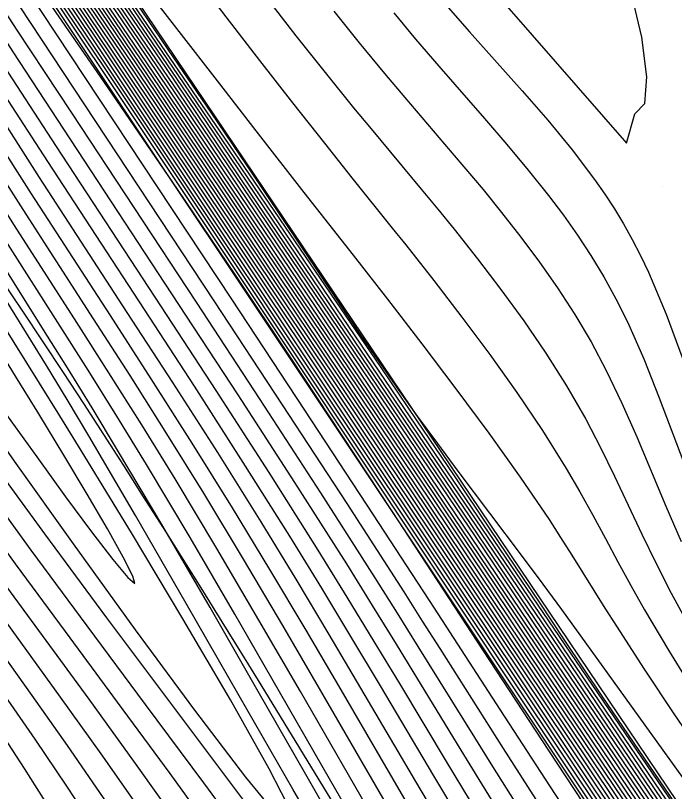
# Model space of a CAD drawing. Extents: x 2356077 to 2359823, y 225951 to 227822.
# Drawn here: x 2357608.7 to 2357652.2, y 226554.3 to 226605.4 of the extents above; entities that cross this region are included whole.
import ezdxf

# ---------------------------------------------------------------- set-up
doc = ezdxf.new("R2010")
doc.units = 0
for name, color, linetype in [('DTM Contours Major', 7, 'Continuous'), ('DTM Contours Minor', 7, 'Continuous'), ('Exist DTM Breakline', 7, 'Continuous'), ('Exist DTM Breakline Underwater', 7, 'Continuous'), ('Exist DTM Drainline', 7, 'Continuous'), ('PH Exist DTM Point', 7, 'Continuous')]:
    doc.layers.add(name, color=color, linetype=linetype)

msp = doc.modelspace()

# ---------------------------------------------------------------- linework, layer by layer
at = {"layer": 'DTM Contours Major'}
for points in [[(2357667.776, 226525.401), (2357652.498, 226548.245), (2357649.466, 226552.762), (2357641.825, 226564.093), (2357632.596, 226577.84), (2357625.065, 226589.019), (2357615.729, 226602.938), (2357611.977, 226608.502), (2357600.343, 226625.697), (2357597.695, 226629.641), (2357595.604, 226632.714), (2357594.633, 226634.157), (2357593.673, 226635.626), (2357592.749, 226637.074), (2357591.907, 226638.432), (2357591.078, 226639.809), (2357590.144, 226641.412), (2357589.202, 226643.081), (2357588.249, 226644.816), (2357587.283, 226646.619), (2357586.301, 226648.49)], [(2357663.695, 226524.224), (2357661.549, 226527.487), (2357659.479, 226530.695), (2357655.276, 226537.268), (2357654.16, 226539.002), (2357652.189, 226542.049), (2357650.137, 226545.2), (2357643.694, 226555.063), (2357640.7, 226559.666), (2357636.369, 226566.345), (2357632.359, 226572.483), (2357627.83, 226579.378), (2357623.007, 226586.695), (2357618.116, 226594.1), (2357604.772, 226614.261)], [(2357613.039, 226610.532), (2357617.149, 226604.505), (2357621.286, 226598.415), (2357629.966, 226585.601), (2357644.839, 226563.72), (2357651.265, 226554.277), (2357655.639, 226547.828), (2357658.395, 226543.74), (2357661.669, 226538.855), (2357663.795, 226535.675), (2357666.007, 226532.375), (2357670.625, 226525.603)], [(2357638.121, 226609.514), (2357649.028, 226596.978), (2357649.597, 226598.925), (2357650.253, 226599.596), (2357650.385, 226601.37), (2357650.051, 226603.977), (2357649.311, 226607.143)], [(2357654.726, 226526.329), (2357653.372, 226528.365), (2357652.213, 226530.131), (2357651.071, 226531.887), (2357648.81, 226535.397), (2357643.781, 226543.246), (2357642.369, 226545.463), (2357640.936, 226547.737), (2357639.481, 226550.075), (2357638.006, 226552.483), (2357636.324, 226555.279), (2357632.806, 226561.205), (2357630.928, 226564.356), (2357628.942, 226567.645), (2357626.827, 226571.084), (2357623.766, 226575.941), (2357620.536, 226580.963), (2357617.241, 226586.026), (2357610.867, 226595.776), (2357607.993, 226600.214), (2357606.494, 226602.562), (2357605.086, 226604.787), (2357602.46, 226608.975)], [(2357665.748, 226526.043), (2357663.84, 226528.918), (2357659.478, 226535.551), (2357656.95, 226539.373), (2357653.148, 226545.094), (2357649.191, 226551.026), (2357643.661, 226559.284), (2357638.4, 226567.132), (2357626.97, 226584.229), (2357621.742, 226592.044), (2357613.838, 226603.874), (2357610.189, 226609.313)], [(2357620.418, 226608.227), (2357622.624, 226605.325), (2357624.837, 226602.446), (2357627.013, 226599.647), (2357629.11, 226596.986), (2357630.933, 226594.706), (2357633.592, 226591.395), (2357634.485, 226590.276), (2357636.323, 226587.943), (2357638.182, 226585.528), (2357640.022, 226583.055), (2357641.807, 226580.55), (2357643.5, 226578.038), (2357645.062, 226575.541), (2357645.959, 226574), (2357646.813, 226572.467), (2357647.644, 226570.932), (2357648.474, 226569.387), (2357649.325, 226567.822), (2357650.217, 226566.23), (2357651.796, 226563.563), (2357653.501, 226560.831)], [(2357668.847, 226526.073), (2357667.126, 226528.612), (2357663.647, 226533.774), (2357654.649, 226547.188), (2357651.862, 226551.319), (2357643.416, 226563.785), (2357636.472, 226574.076), (2357626.57, 226588.708), (2357619.449, 226599.282), (2357614.576, 226606.482)], [(2357631.783, 226551.033), (2357629.037, 226555.803), (2357626.153, 226560.827), (2357623.201, 226565.943), (2357620.25, 226570.99), (2357617.372, 226575.809), (2357615.421, 226578.995), (2357613.53, 226582.024), (2357611.689, 226584.935), (2357608.113, 226590.549), (2357606.357, 226593.326), (2357604.437, 226596.406), (2357602.542, 226599.494), (2357600.685, 226602.562), (2357598.884, 226605.58)], [(2357586.438, 226600.05), (2357588.275, 226597.696), (2357590.141, 226595.254), (2357592.019, 226592.751), (2357593.891, 226590.209), (2357595.738, 226587.655), (2357597.542, 226585.111), (2357598.834, 226583.258), (2357601.422, 226579.514), (2357602.768, 226577.572), (2357604.182, 226575.553), (2357605.691, 226573.431), (2357608.718, 226569.264), (2357612.016, 226564.795), (2357615.457, 226560.147), (2357618.916, 226555.44), (2357622.268, 226550.795)], [(2357586.453, 226590.054), (2357587.566, 226588.471), (2357588.677, 226586.88), (2357589.793, 226585.263), (2357590.923, 226583.605), (2357592.671, 226580.99), (2357594.46, 226578.272), (2357598.129, 226572.647), (2357599.992, 226569.804), (2357601.863, 226566.98), (2357603.296, 226564.846), (2357604.744, 226562.699), (2357606.221, 226560.498), (2357607.741, 226558.198), (2357609.321, 226555.759), (2357610.973, 226553.137), (2357613.958, 226548.222), (2357617.087, 226542.915), (2357623.344, 226532.162), (2357626.255, 226527.232), (2357628.875, 226522.945)]]:
    msp.add_lwpolyline(points, dxfattribs=at)
at = {"layer": 'DTM Contours Minor'}
for points in [[(2357670.098, 226523.343), (2357667.305, 226527.471), (2357662.663, 226534.371), (2357653.183, 226548.515), (2357650.387, 226552.663), (2357642.783, 226563.904), (2357634.92, 226575.583), (2357625.97, 226588.83), (2357617.961, 226600.743), (2357613.54, 226607.284), (2357605.038, 226619.816), (2357602.377, 226623.727), (2357601.078, 226625.667), (2357599.729, 226627.661), (2357595.81, 226633.42), (2357594.564, 226635.327), (2357593.348, 226637.239), (2357592.485, 226638.634), (2357591.63, 226640.05), (2357590.39, 226642.169), (2357589.149, 226644.357), (2357587.912, 226646.598), (2357586.681, 226648.877), (2357585.462, 226651.179)], [(2357668.551, 226524.712), (2357660.297, 226537.024), (2357653.155, 226547.697), (2357650.274, 226551.986), (2357642.144, 226564.03), (2357633.371, 226577.087), (2357625.367, 226588.957), (2357616.474, 226602.205), (2357612.499, 226608.094), (2357602.489, 226622.879), (2357601.024, 226625.037), (2357598.368, 226628.988), (2357596.085, 226632.343), (2357595.024, 226633.913), (2357593.97, 226635.527), (2357592.952, 226637.124), (2357592.099, 226638.499), (2357591.258, 226639.895), (2357590.225, 226641.665), (2357589.187, 226643.501), (2357588.141, 226645.401), (2357587.088, 226647.362), (2357586.026, 226649.379)], [(2357659.458, 226526.113), (2357657.68, 226528.82), (2357655.127, 226532.761), (2357650.965, 226539.214), (2357645.689, 226547.345), (2357643.856, 226550.186), (2357642.027, 226553.047), (2357640.224, 226555.901), (2357639.026, 226557.82), (2357635.308, 226563.816), (2357633.94, 226566.005), (2357632.463, 226568.345), (2357628.878, 226573.937), (2357624.878, 226580.088), (2357620.669, 226586.507), (2357612.453, 226598.978), (2357608.86, 226604.448), (2357602.712, 226613.864)], [(2357612.268, 226613.692), (2357619.506, 226604.347), (2357622.031, 226601.091), (2357624.59, 226597.803), (2357627.762, 226593.745), (2357631.009, 226589.609), (2357633.274, 226586.708), (2357635.549, 226583.762), (2357637.792, 226580.802), (2357639.963, 226577.862), (2357642.022, 226574.974), (2357643.927, 226572.17), (2357644.692, 226570.995), (2357645.433, 226569.833), (2357647.618, 226566.341), (2357648.372, 226565.147), (2357650.208, 226562.31), (2357652.165, 226559.37), (2357654.198, 226556.379)], [(2357669.621, 226525.368), (2357667.807, 226528.036), (2357665.969, 226530.754), (2357662.328, 226536.169), (2357656.421, 226544.98), (2357654.323, 226548.096), (2357650.83, 226553.261), (2357643.727, 226563.734), (2357635.561, 226575.815), (2357628.562, 226586.145), (2357624.626, 226591.974), (2357620.195, 226598.548), (2357616.821, 226603.535), (2357611.66, 226611.135)], [(2357669.235, 226520.335), (2357663.015, 226529.675), (2357658.88, 226535.986), (2357656.663, 226539.349), (2357654.71, 226542.301), (2357650.598, 226548.484), (2357646.473, 226554.661), (2357638.043, 226567.25), (2357619.369, 226595.211), (2357613.122, 226604.564), (2357609.56, 226609.876)], [(2357658.363, 226525.475), (2357656.715, 226527.961), (2357655.131, 226530.385), (2357653.222, 226533.334), (2357649.468, 226539.158), (2357646.247, 226544.133), (2357644.572, 226546.73), (2357642.877, 226549.377), (2357641.177, 226552.058), (2357639.491, 226554.758), (2357638.128, 226556.973), (2357633.865, 226563.964), (2357632.289, 226566.521), (2357630.585, 226569.248), (2357627.169, 226574.61), (2357623.422, 226580.392), (2357619.517, 226586.359), (2357611.929, 226597.904), (2357608.593, 226603.012), (2357607.323, 226604.972), (2357604.999, 226608.584)], [(2357668.815, 226520.496), (2357662.122, 226530.546), (2357659.5, 226534.55), (2357657.054, 226538.289), (2357654.362, 226542.374), (2357652.214, 226545.617), (2357647.831, 226552.2), (2357635.559, 226570.555), (2357614.56, 226602.035), (2357610.238, 226608.49)], [(2357666.471, 226525.432), (2357664.641, 226528.199), (2357660.073, 226535.116), (2357655.476, 226542.039), (2357649.857, 226550.461), (2357645.251, 226557.337), (2357640.571, 226564.306), (2357633.125, 226575.434), (2357627.595, 226583.693), (2357622.088, 226591.913), (2357614.537, 226603.208), (2357610.805, 226608.768)], [(2357666.998, 226526.094), (2357660.664, 226535.59), (2357651.84, 226548.795), (2357647.453, 226555.329), (2357641.506, 226564.155), (2357635.027, 226573.815), (2357630.632, 226580.363), (2357624.765, 226589.08), (2357614.982, 226603.675), (2357611.452, 226608.912)], [(2357630.886, 226550.144), (2357627.884, 226555.374), (2357624.751, 226560.85), (2357621.577, 226566.373), (2357618.456, 226571.743), (2357615.479, 226576.761), (2357613.787, 226579.545), (2357612.163, 226582.173), (2357610.59, 226584.686), (2357607.525, 226589.545), (2357605.998, 226591.977), (2357604.011, 226595.179), (2357602.021, 226598.433), (2357600.058, 226601.694), (2357598.15, 226604.915), (2357596.329, 226608.05)], [(2357665.506, 226523.947), (2357663.063, 226527.667), (2357660.573, 226531.496), (2357656.29, 226538.092), (2357653.828, 226541.862), (2357651.359, 226545.627), (2357643.912, 226556.949), (2357639.596, 226563.53), (2357633.578, 226572.728), (2357630.333, 226577.662), (2357626.905, 226582.835), (2357623.274, 226588.26), (2357619.422, 226593.95), (2357614.56, 226601.047), (2357609.517, 226608.387)], [(2357667.177, 226524.862), (2357665.431, 226527.491), (2357660.668, 226534.68), (2357655.872, 226541.886), (2357650.52, 226549.903), (2357645.988, 226556.663), (2357640.876, 226564.265), (2357633.761, 226574.891), (2357628.217, 226583.162), (2357624.174, 226589.185), (2357615.227, 226602.556), (2357611.414, 226608.234)], [(2357613.797, 226608.352), (2357619.21, 226600.375), (2357624.049, 226593.21), (2357628.924, 226585.992), (2357639.052, 226571.053), (2357644.032, 226563.691), (2357653.347, 226549.962), (2357656.118, 226545.856), (2357660.891, 226538.742), (2357664.616, 226533.189), (2357666.55, 226530.319), (2357668.488, 226527.458), (2357670.399, 226524.657)], [(2357614.225, 226608.082), (2357618.024, 226602.492), (2357622.675, 226595.622), (2357627.44, 226588.568), (2357633.135, 226580.167), (2357640.672, 226569.056), (2357646.207, 226560.895), (2357652.142, 226552.156), (2357655.977, 226546.489), (2357659.439, 226541.337), (2357665.092, 226532.905), (2357667.127, 226529.886), (2357669.17, 226526.875), (2357671.187, 226523.932)], [(2357627.101, 226552.57), (2357625.468, 226555.754), (2357622.917, 226560.287), (2357619.78, 226565.643), (2357616.39, 226571.295), (2357613.079, 226576.72), (2357611.664, 226579.01), (2357610.322, 226581.168), (2357605.394, 226589.045), (2357603.039, 226592.845), (2357600.725, 226596.632), (2357598.494, 226600.361), (2357596.443, 226603.967), (2357594.453, 226607.481)], [(2357630.536, 226548.384), (2357627.036, 226554.398), (2357623.492, 226560.559), (2357620.001, 226566.646), (2357616.66, 226572.435), (2357613.567, 226577.704), (2357612.138, 226580.088), (2357610.776, 226582.326), (2357609.46, 226584.463), (2357605.602, 226590.672), (2357603.549, 226594.001), (2357601.467, 226597.422), (2357599.398, 226600.873), (2357597.389, 226604.292), (2357595.485, 226607.616)], [(2357634.516, 226553.58), (2357630.209, 226560.959), (2357627.91, 226564.879), (2357625.522, 226568.893), (2357623.051, 226572.96), (2357620.394, 226577.22), (2357617.696, 226581.455), (2357615, 226585.629), (2357609.79, 226593.657), (2357607.361, 226597.441), (2357605.671, 226600.116), (2357604.063, 226602.696), (2357602.522, 226605.193), (2357601.034, 226607.622)], [(2357667.879, 226524.295), (2357666.216, 226526.79), (2357661.261, 226534.245), (2357652.885, 226546.799), (2357647.846, 226554.323), (2357641.189, 226564.213), (2357634.395, 226574.352), (2357629.93, 226581.009), (2357624.467, 226589.136), (2357615.912, 226601.912), (2357612.018, 226607.706)], [(2357669.325, 226524.026), (2357665.083, 226530.329), (2357659.259, 226539.012), (2357653.81, 226547.151), (2357651.082, 226551.212), (2357646.777, 226557.584), (2357642.464, 226563.967), (2357634.146, 226576.335), (2357625.669, 226588.894), (2357617.217, 226601.474), (2357613.02, 226607.688)], [(2357614.65, 226607.816), (2357618.627, 226601.967), (2357624.228, 226593.698), (2357629.63, 226585.714), (2357646.569, 226560.771), (2357652.803, 226551.599), (2357654.857, 226548.568), (2357657.614, 226544.481), (2357661.457, 226538.75), (2357665.557, 226532.631), (2357667.701, 226529.454), (2357669.877, 226526.264)], [(2357633.608, 226552.73), (2357628.882, 226560.878), (2357626.367, 226565.193), (2357623.784, 226569.562), (2357621.159, 226573.907), (2357618.724, 226577.832), (2357616.295, 226581.667), (2357613.891, 226585.409), (2357609.242, 226592.609), (2357607.036, 226596.061), (2357605.262, 226598.882), (2357603.557, 226601.633), (2357601.912, 226604.319), (2357600.322, 226606.94)], [(2357615.482, 226607.309), (2357619.849, 226600.897), (2357630.275, 226585.527), (2357639.22, 226572.374), (2357651.816, 226553.878), (2357654.157, 226550.43), (2357656.478, 226547), (2357659.748, 226542.141), (2357664.058, 226535.691), (2357666.415, 226532.21), (2357671.451, 226524.827)], [(2357615.932, 226606.981), (2357622.802, 226596.904), (2357632.825, 226582.192), (2357635.209, 226578.685), (2357637.62, 226575.128), (2357640.034, 226571.552), (2357643.267, 226566.732), (2357644.955, 226564.2), (2357647.408, 226560.537), (2357658.487, 226544.284), (2357661.433, 226540.158), (2357664.256, 226536.354), (2357667.053, 226532.693), (2357669.737, 226529.28), (2357672.22, 226526.22)], [(2357670.87, 226522.661), (2357668.075, 226526.774), (2357664.801, 226531.626), (2357659.926, 226538.887), (2357655.117, 226546.063), (2357652.698, 226549.66), (2357647.905, 226556.747), (2357643.101, 226563.843), (2357635.696, 226574.831), (2357626.271, 226588.768), (2357618.704, 226600.013), (2357614.059, 226606.882)], [(2357625.3, 226606.582), (2357627.236, 226604.075), (2357629.161, 226601.645), (2357631.043, 226599.325), (2357632.191, 226597.935), (2357635.506, 226593.958), (2357636.589, 226592.647), (2357637.669, 226591.319), (2357639.22, 226589.363), (2357640.758, 226587.347), (2357642.262, 226585.276), (2357643.709, 226583.156), (2357645.08, 226580.993), (2357646.353, 226578.791), (2357647.331, 226576.93), (2357648.254, 226575.047), (2357650.056, 226571.22), (2357650.991, 226569.278), (2357651.987, 226567.32), (2357653.374, 226564.806)], [(2357632.697, 226551.883), (2357627.532, 226560.832), (2357624.798, 226565.546), (2357622.027, 226570.261), (2357619.266, 226574.857), (2357617.066, 226578.424), (2357614.906, 226581.856), (2357612.788, 226585.177), (2357608.684, 226591.571), (2357606.702, 226594.688), (2357604.852, 226597.643), (2357603.051, 226600.564), (2357601.301, 226603.44), (2357599.606, 226606.258)], [(2357653.631, 226525.658), (2357652.414, 226527.465), (2357651.183, 226529.325), (2357649.959, 226531.199), (2357648.74, 226533.087), (2357646.301, 226536.903), (2357642.56, 226542.786), (2357641.276, 226544.821), (2357639.97, 226546.915), (2357638.634, 226549.081), (2357637.266, 226551.335), (2357635.427, 226554.421), (2357631.52, 226561.065), (2357629.433, 226564.597), (2357627.243, 226568.252), (2357624.942, 226572.017), (2357622.075, 226576.589), (2357619.109, 226581.221), (2357616.116, 226585.836), (2357610.33, 226594.715), (2357607.68, 226598.826), (2357606.081, 226601.344), (2357604.571, 226603.748), (2357603.133, 226606.06)], [(2357662.523, 226523.783), (2357660.541, 226526.768), (2357658.624, 226529.709), (2357653.233, 226538.078), (2357650.686, 226542.005), (2357646.83, 226547.928), (2357644.851, 226550.976), (2357642.873, 226554.038), (2357640.924, 226557.081), (2357636.742, 226563.683), (2357635.594, 226565.488), (2357634.367, 226567.408), (2357630.605, 226573.228), (2357626.355, 226579.734), (2357621.846, 226586.593), (2357609.056, 226605.977)], [(2357668.424, 226520.611), (2357661.145, 226531.542), (2357658.987, 226534.83), (2357656.354, 226538.873), (2357654.1, 226542.308), (2357651.789, 226545.809), (2357649.448, 226549.337), (2357644.783, 226556.336), (2357635.157, 226570.744), (2357623.574, 226588.125), (2357616.233, 226599.148), (2357611.546, 226606.162)], [(2357616.663, 226606.297), (2357619.171, 226602.615), (2357621.621, 226599.002), (2357623.966, 226595.53), (2357627.594, 226590.13), (2357630.234, 226586.198), (2357631.497, 226584.335), (2357632.743, 226582.523), (2357633.986, 226580.745), (2357635.242, 226578.989), (2357636.563, 226577.184), (2357637.913, 226575.377), (2357642.094, 226569.835), (2357643.524, 226567.915), (2357644.748, 226566.246), (2357646.011, 226564.507), (2357648.162, 226561.525), (2357655.204, 226551.717)], [(2357636.972, 226606.275), (2357638.687, 226604.322), (2357642.163, 226600.44), (2357643.849, 226598.5), (2357645.451, 226596.556), (2357646.932, 226594.6), (2357647.602, 226593.637), (2357648.238, 226592.662), (2357648.842, 226591.667), (2357649.418, 226590.643), (2357649.969, 226589.582), (2357650.498, 226588.475), (2357651.659, 226585.722), (2357652.755, 226582.76)], [(2357586.34, 226605.646), (2357587.471, 226604.427), (2357589.681, 226601.856), (2357594.405, 226595.917), (2357596.854, 226592.654), (2357599.373, 226589.186), (2357601.94, 226585.579), (2357605.132, 226581.038), (2357607.43, 226577.767), (2357608.662, 226576.021), (2357612.545, 226570.568), (2357616.63, 226564.916), (2357620.541, 226559.611), (2357623.904, 226555.203), (2357626.342, 226552.237)], [(2357657.251, 226524.861), (2357655.732, 226527.128), (2357654.261, 226529.362), (2357653.194, 226530.998), (2357651.115, 226534.212), (2357645.009, 226543.695), (2357643.468, 226546.1), (2357641.905, 226548.558), (2357640.329, 226551.067), (2357638.75, 226553.621), (2357637.226, 226556.128), (2357634.082, 226561.364), (2357632.406, 226564.144), (2357630.624, 226567.067), (2357628.708, 226570.159), (2357625.465, 226575.279), (2357621.974, 226580.685), (2357618.375, 226586.199), (2357611.4, 226596.838), (2357608.299, 226601.607), (2357606.909, 226603.77), (2357605.605, 226605.812)], [(2357629.739, 226605.685), (2357631.411, 226603.594), (2357633.073, 226601.58), (2357634.416, 226599.989), (2357637.041, 226596.925), (2357638.32, 226595.425), (2357639.574, 226593.929), (2357640.802, 226592.422), (2357642.071, 226590.802), (2357643.302, 226589.147), (2357644.488, 226587.448), (2357645.621, 226585.698), (2357646.696, 226583.887), (2357647.705, 226582.007), (2357648.736, 226579.856), (2357649.712, 226577.633), (2357651.628, 226573.052), (2357652.632, 226570.738)], [(2357633.683, 226605.584), (2357635.12, 226603.855), (2357636.65, 226602.07), (2357639.676, 226598.604), (2357641.142, 226596.906), (2357642.555, 226595.219), (2357643.901, 226593.534), (2357644.879, 226592.236), (2357645.809, 226590.921), (2357646.695, 226589.574), (2357647.537, 226588.182), (2357648.339, 226586.73), (2357649.101, 226585.206), (2357650.175, 226582.776), (2357651.199, 226580.202), (2357653.225, 226574.816)], [(2357585.996, 226604.251), (2357587.239, 226602.819), (2357589.352, 226600.27), (2357591.525, 226597.531), (2357593.73, 226594.654), (2357595.938, 226591.693), (2357598.12, 226588.701), (2357600.249, 226585.73), (2357604.582, 226579.604), (2357605.749, 226577.967), (2357606.986, 226576.246), (2357610.653, 226571.226), (2357614.752, 226565.701), (2357619.091, 226559.9), (2357627.729, 226548.386)], [(2357585.521, 226603.032), (2357586.849, 226601.43), (2357588.823, 226598.968), (2357590.842, 226596.373), (2357592.883, 226593.682), (2357594.921, 226590.933), (2357596.932, 226588.166), (2357598.891, 226585.42), (2357600.082, 226583.728), (2357603.707, 226578.545), (2357605.011, 226576.701), (2357606.401, 226574.758), (2357609.753, 226570.159), (2357613.443, 226565.174), (2357617.299, 226559.994), (2357621.146, 226554.814), (2357624.809, 226549.826)], [(2357586.01, 226598.68), (2357587.71, 226596.449), (2357589.425, 226594.169), (2357591.144, 226591.852), (2357592.855, 226589.51), (2357594.546, 226587.154), (2357596.208, 226584.794), (2357597.595, 226582.788), (2357601.822, 226576.605), (2357603.333, 226574.424), (2357604.937, 226572.148), (2357607.637, 226568.409), (2357613.567, 226560.33), (2357616.64, 226556.101), (2357619.681, 226551.82), (2357622.612, 226547.541), (2357625.038, 226543.838), (2357627.334, 226540.209), (2357629.516, 226536.685), (2357631.6, 226533.294), (2357633.6, 226530.068), (2357635.533, 226527.037), (2357636.883, 226524.997)], [(2357585.568, 226597.319), (2357587.131, 226595.224), (2357588.696, 226593.111), (2357590.258, 226590.98), (2357591.813, 226588.831), (2357593.355, 226586.665), (2357594.881, 226584.481), (2357596.36, 226582.323), (2357597.838, 226580.137), (2357599.337, 226577.911), (2357600.878, 226575.634), (2357602.48, 226573.295), (2357604.164, 226570.882), (2357606.542, 226567.558), (2357611.686, 226560.476), (2357614.377, 226556.724), (2357617.097, 226552.838), (2357619.808, 226548.819), (2357622.686, 226544.351), (2357625.485, 226539.841), (2357628.179, 226535.397), (2357630.743, 226531.128), (2357633.151, 226527.141), (2357635.379, 226523.544)], [(2357582.996, 226596.918), (2357587.203, 226591.061), (2357588.459, 226589.301), (2357589.71, 226587.532), (2357590.96, 226585.74), (2357592.216, 226583.911), (2357593.864, 226581.465), (2357595.534, 226578.946), (2357598.969, 226573.743), (2357600.743, 226571.085), (2357602.563, 226568.407), (2357604.325, 226565.869), (2357608.04, 226560.565), (2357610.02, 226557.694), (2357612.1, 226554.609), (2357614.294, 226551.256), (2357618.07, 226545.24), (2357621.976, 226538.785), (2357625.806, 226532.287), (2357629.357, 226526.141)], [(2357586.54, 226594.017), (2357587.956, 226592.075), (2357589.364, 226590.128), (2357590.766, 226588.169), (2357592.163, 226586.188), (2357593.555, 226584.178), (2357595.122, 226581.871), (2357596.698, 226579.516), (2357599.934, 226574.665), (2357601.622, 226572.169), (2357603.374, 226569.627), (2357605.436, 226566.708), (2357609.829, 226560.572), (2357612.146, 226557.291), (2357614.534, 226553.827), (2357616.985, 226550.148), (2357620.289, 226544.964), (2357623.604, 226539.565), (2357626.842, 226534.162), (2357632.74, 226524.193)], [(2357608.157, 226579.089), (2357610.146, 226576.311), (2357612.05, 226573.685), (2357613.758, 226571.374), (2357615.16, 226569.54), (2357616.146, 226568.347), (2357616.605, 226567.957), (2357616.476, 226568.453), (2357615.844, 226569.705), (2357614.809, 226571.557), (2357613.471, 226573.852), (2357611.93, 226576.431), (2357610.286, 226579.139), (2357608.75, 226581.639), (2357605.602, 226586.721)]]:
    msp.add_lwpolyline(points, dxfattribs=at)
at = {"layer": 'Exist DTM Breakline'}
msp.add_lwpolyline([(2357677.671, 226516.083), (2357594.654, 226639.164), (2357570.955, 226681.056)], dxfattribs=at)
at = {"layer": 'Exist DTM Breakline Underwater'}
msp.add_lwpolyline([(2357673.929, 226512.255), (2357589.669, 226638.544), (2357567.907, 226682.757), (2357572.328, 226695.394), (2357571.596, 226704.314), (2357587.31, 226731.137), (2357591.456, 226734.989), (2357599.673, 226759.537)], dxfattribs=at)
at = {"layer": 'Exist DTM Drainline'}
msp.add_spline([(2357699.586, 226858.192), (2357670.366, 226820.782), (2357623.327, 226796.892), (2357587.218, 226772.268), (2357568.803, 226744.252), (2357555.19, 226717.62), (2357555.017, 226695.126), (2357553.473, 226672.759), (2357563.697, 226642.736), (2357576.526, 226627.993), (2357663.798, 226499.169), (2357732.721, 226415.647), (2357803.211, 226342.215), (2357874.586, 226264.309)], degree=3, dxfattribs=at)
at = {"layer": 'PH Exist DTM Point'}
msp.add_line((2357651.427, 226594.115), (2357651.427, 226594.115), dxfattribs=at)

doc.saveas('drawing.dxf')
